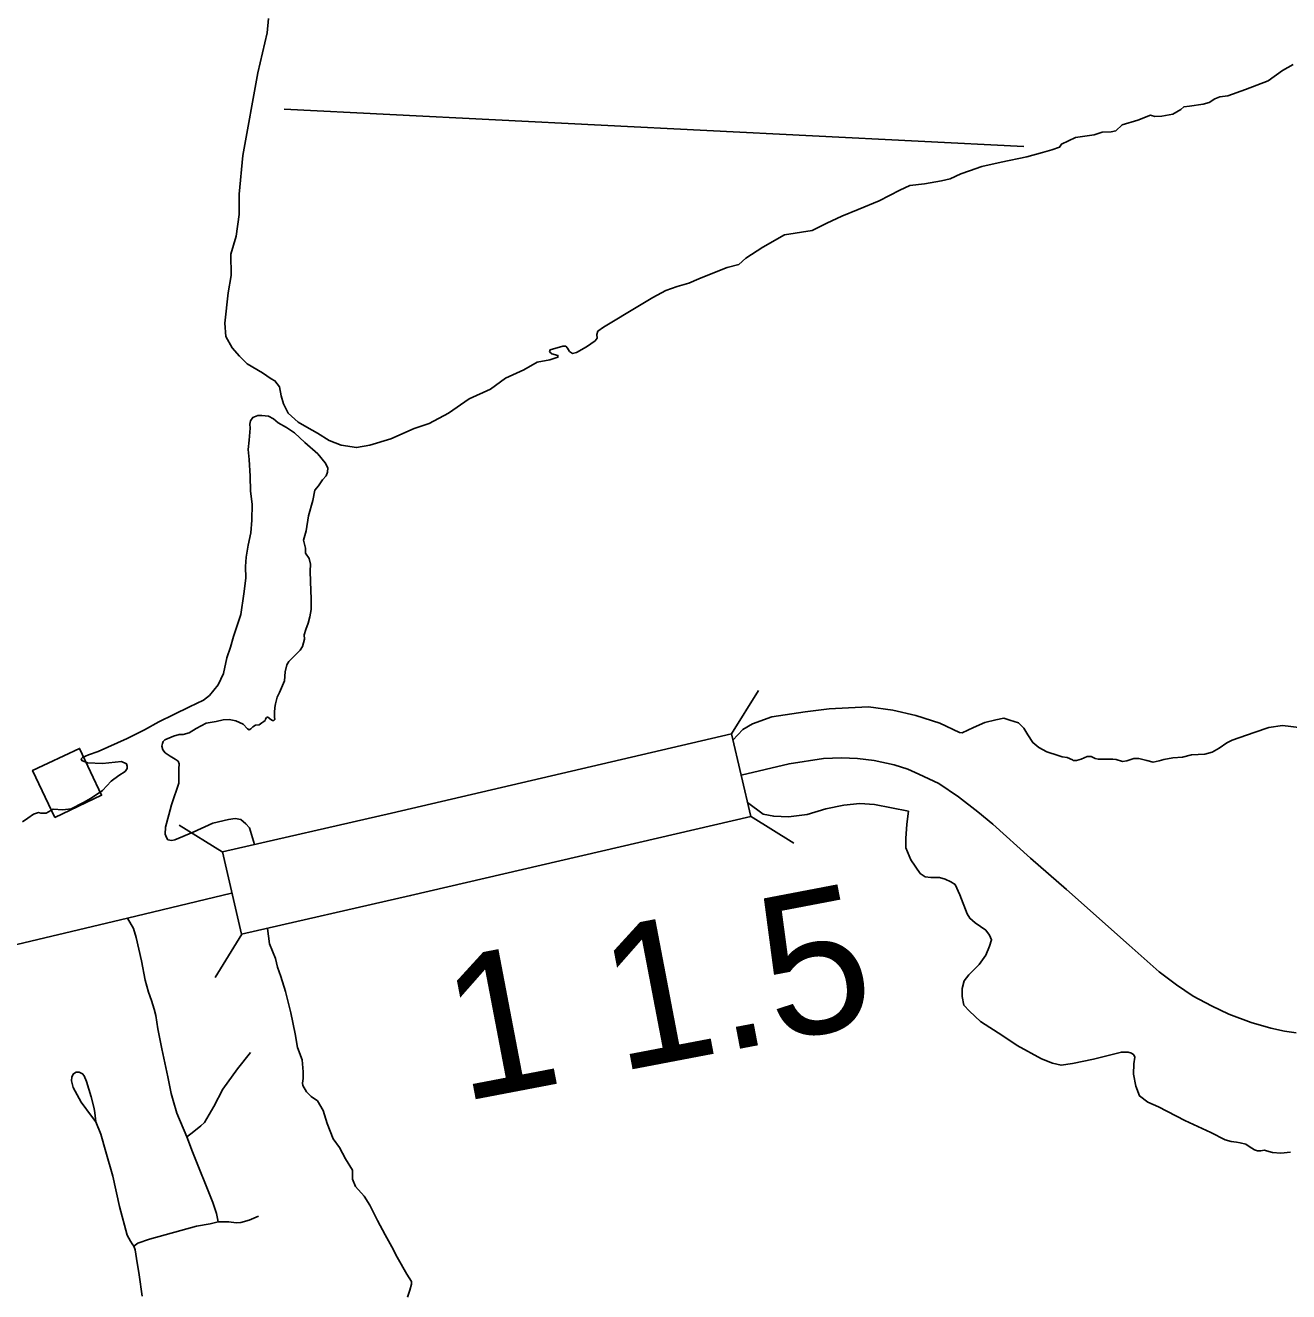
# Model space of a CAD drawing. Extents: x 653372 to 905732, y 627442 to 787275.
# Drawn here: x 716772 to 720498, y 732369 to 736105 of the extents above; entities that cross this region are included whole.
import ezdxf

# ---------------------------------------------------------------- set-up
doc = ezdxf.new("R2010")
doc.units = 0
for name, color, linetype in [('10', 7, 'Continuous'), ('31', 7, 'Continuous'), ('37', 7, 'Continuous'), ('48', 7, 'Continuous'), ('5', 7, 'Continuous'), ('57', 7, 'Continuous'), ('9', 7, 'Continuous')]:
    doc.layers.add(name, color=color, linetype=linetype)

msp = doc.modelspace()

# ---------------------------------------------------------------- linework, layer by layer
at = {"layer": '10'}
for points in [[(717353.9, 733667.1), (717852, 733781.2), (718854.9, 734014.6), (718911.6, 733771.1)], [(718883.2, 733892.9), (719024.8, 733926.4), (719126.4, 733941.6), (719179.2, 733944.3), (719226.4, 733941.8), (719275.7, 733936), (719334.5, 733923.5), (719375, 733910.5), (719407.9, 733895.5), (719466.2, 733867.9), (719524.2, 733828.5), (719581, 733784.8), (719626.2, 733748), (719737.2, 733647.8), (719843.1, 733555.2), (720027.5, 733391.5), (720116.5, 733312.4), (720167, 733274.3), (720216.6, 733240.6), (720270.6, 733212), (720321.5, 733187.9), (720388, 733163.5), (720445.6, 733146.7), (720486.2, 733137.9), (720520.5, 733132.6)], [(717353.9, 733667.1), (717409.7, 733423.4), (717908.2, 733537.7), (718911.6, 733771.1)], [(717380.5, 733545), (717073.6, 733471), (716254.4, 733276.1)]]:
    msp.add_lwpolyline(points, dxfattribs=at)
at = {"layer": '31'}
for points in [[(717073.6, 733471), (717090.8, 733440.3), (717099.1, 733413.8), (717115.1, 733344.8), (717125.5, 733288), (717135.5, 733252.5), (717143.9, 733228), (717152.2, 733202.6), (717156.7, 733184.3), (717163, 733144.8), (717174.9, 733086), (717192, 733002.8), (717202.1, 732954.2), (717207.6, 732933.6), (717219, 732895.5), (717248.3, 732825.5), (717265.5, 732781.7), (717325.4, 732631.9), (717336.1, 732599.9), (717340.9, 732575)], [(717435.7, 733074.4), (717398.1, 733026.6), (717354.2, 732966.2), (717327.8, 732915), (717300.8, 732868.4), (717289.2, 732858.2), (717264.5, 732837.9), (717248.3, 732825.5)], [(716980.2, 732870.2), (716967.1, 732887.1), (716936.7, 732928.7), (716913.2, 732971.6), (716907.8, 732991.3), (716908.9, 733003.4), (716914.4, 733012.2), (716922.1, 733016.5), (716930.3, 733016.3), (716940.8, 733012.2), (716945.8, 733006), (716952.9, 732989.2), (716965.8, 732944.4), (716975.3, 732909.5), (716977.2, 732896.6), (716980.2, 732870.2)], [(716980.2, 732870.2), (716994.9, 732833.6), (717009.9, 732781.8), (717029.6, 732710.4), (717050.2, 732620.2), (717072.5, 732536), (717081.8, 732518.4), (717086.8, 732510.7), (717091.9, 732503.7), (717096, 732492.3), (717099.8, 732466.6), (717108.1, 732418.6), (717116.8, 732355.9)], [(717459.6, 732591.8), (717432.2, 732580.5), (717407.9, 732573.7), (717393.5, 732572.7), (717372.5, 732574.8), (717340.9, 732575), (717317.4, 732569.7), (717276.6, 732562.6), (717138.4, 732523.9), (717103.4, 732512.1), (717091.9, 732503.7)]]:
    msp.add_lwpolyline(points, dxfattribs=at)
at = {"layer": '37'}
for points in [[(718854.8, 734015.2), (718934.1, 734142.5)], [(719038.8, 733692.4), (718911.4, 733771.7)], [(717225.4, 733745.7), (717353, 733666.9)], [(717410.6, 733423.6), (717331.8, 733296)]]:
    msp.add_lwpolyline(points, dxfattribs=at)
at = {"layer": '5'}
msp.add_lwpolyline([(717535.3, 735857.9), (719716.8, 735747.2)], dxfattribs=at)
at = {"layer": '57'}
msp.add_lwpolyline([(716858.6, 733768.4), (716793.6, 733906.8), (716932, 733971.9), (716997.1, 733833.4)], close=True, dxfattribs=at)
at = {"layer": '9'}
for points in [[(717402.7, 735606.4), (717413.1, 735721), (717457.9, 735965.2), (717484.9, 736082.3), (717489, 736125.2)], [(720511.1, 735989.2), (720480.1, 735972.1), (720437.6, 735941.4), (720370.6, 735915.8), (720318.7, 735896.5), (720295.1, 735894.4), (720281, 735887.9), (720264.1, 735877.3), (720245.9, 735872.3), (720205.5, 735866.6), (720188.8, 735864.3), (720180.2, 735856.3), (720156.3, 735843.1), (720124.2, 735837.2), (720103.4, 735836.4), (720091, 735839.5), (720053.1, 735825.4), (720006.9, 735811.5), (719988.4, 735794.1), (719974.4, 735790.3), (719948, 735789.7), (719924.2, 735782.1), (719869.2, 735774.1), (719828.4, 735754.6), (719822.5, 735745), (719800.1, 735737.4), (719772.2, 735729.9), (719726, 735717.4), (719650.7, 735701.6), (719593.4, 735688.1), (719556.9, 735675.3), (719531.7, 735666.4), (719499.4, 735652.1), (719474.2, 735645.9), (719424.1, 735637.7), (719380.9, 735632), (719351.4, 735619.1), (719290.8, 735587.6), (719229, 735561.8), (719179.9, 735542.4), (719136.3, 735521.5), (719093.3, 735499.9), (719011.1, 735487.1), (718947.6, 735450.2), (718896.7, 735418.4), (718876.7, 735399.6), (718841.8, 735390.9), (718795.4, 735371.5), (718758.9, 735357.4), (718729.4, 735344.4), (718694.5, 735334.3), (718660.8, 735322.9), (718622.8, 735301.8), (718583.2, 735278), (718477.3, 735214.6), (718460.3, 735202.6), (718457.2, 735193), (718458.3, 735181.9), (718452.5, 735173.7), (718427, 735156.5), (718397.4, 735139.3), (718386.2, 735136.9), (718376.7, 735142.7), (718371.4, 735152.6), (718366, 735158.3), (718357.7, 735158.5), (718319.9, 735147.2), (718318.4, 735141.7)], [(718318.4, 735141.7), (718325.1, 735135.9), (718343, 735131.2), (718342.9, 735125.7), (718319.1, 735118.1), (718281.4, 735110.9), (718241.9, 735088.5), (718188.4, 735063.7), (718144.1, 735032), (718080.8, 735003.4), (718019.9, 734960.8), (717963.5, 734930.6), (717918.7, 734915.3), (717849.8, 734885.5), (717788.2, 734866.5), (717749.2, 734859.3), (717703.6, 734866.3), (717668, 734879.8), (717634, 734901.7), (717602.6, 734919.2), (717576.7, 734933.9), (717547, 734961.1), (717533.9, 734987.9), (717526.3, 735011.7), (717521.6, 735038.2), (717508.2, 735056.6), (717497.3, 735062.5), (717471.5, 735079.9), (717426.5, 735106.3), (717403.6, 735129.2), (717382.2, 735153.4), (717363.8, 735187.2), (717360.8, 735226.2), (717370.4, 735316.1), (717378.9, 735367.1), (717378, 735429.6), (717393.5, 735483.2), (717402.3, 735546.8), (717402.7, 735606.4)], [(717596.5, 734874.1), (717566.4, 734903.2), (717542.2, 734918.7), (717518, 734932.1), (717503.5, 734944.5), (717489, 734952), (717469.3, 734954), (717457.3, 734953.7), (717443, 734947.8), (717435.7, 734938.1), (717434, 734928.3), (717435.1, 734917), (717431.9, 734881.1), (717429.6, 734853.7), (717432.3, 734824), (717435, 734775.3), (717436.5, 734730.8), (717441, 734691.9), (717440.3, 734644.7), (717437, 734607.5), (717428.9, 734571.8), (717422.9, 734536), (717421.4, 734508.3), (717422.5, 734474.5), (717416.8, 734427.4), (717407.2, 734366.4), (717385.6, 734301.5), (717377.6, 734270), (717366.1, 734239.3), (717356.2, 734193.1), (717341.1, 734159), (717314.8, 734128.1), (717297.5, 734114.5), (717256.7, 734094.6), (717209.6, 734072), (717165.9, 734050.1), (717123.6, 734026.7), (717072.8, 734001.4), (716987.1, 733963.1), (716957.9, 733952.7), (716940.8, 733944.7), (716937.1, 733940.6), (716938.4, 733935.7), (716955.1, 733928.8), (716999.5, 733927.5), (717055.3, 733932.9), (717070.6, 733926.8), (717072.5, 733919.6), (717072.3, 733912.6), (717066.4, 733903.6), (717047.7, 733892.2), (717024.7, 733875.3), (716999.9, 733847.8), (716966.1, 733824.9), (716943.8, 733812.1), (716906.7, 733793.8), (716882.7, 733791), (716854.5, 733792.3), (716833.7, 733780.9), (716823.1, 733780.5), (716817.5, 733780.7), (716811.2, 733782.3), (716796.2, 733777.8), (716779, 733766.3), (716763.8, 733754.8)], [(717203.8, 733808.7), (717225, 733869.6), (717224.8, 733911.9), (717225.3, 733926.7), (717222.7, 733933.9), (717214.4, 733939.7), (717199.2, 733948.7), (717184.7, 733959), (717177.2, 733967.7), (717174.7, 733978.3), (717176.3, 733986), (717178.6, 733992.3), (717183, 733997.1), (717208.7, 734007.6), (717225.7, 734012.7), (717237.7, 734012.4), (717254.8, 734017.5), (717276.3, 734030.9), (717305.7, 734046.3), (717334.7, 734051), (717356, 734056), (717372.9, 734056.9), (717393.3, 734052.8), (717414.1, 734043), (717427.1, 734029.2), (717431.9, 734027), (717436.9, 734029.6), (717443.5, 734035.1), (717450.7, 734040.5), (717462, 734041.6), (717469.2, 734047), (717475.6, 734051), (717479.3, 734054.4), (717480.1, 734057.9), (717483.7, 734062.8), (717485.9, 734064.1), (717487.3, 734064.1), (717496.3, 734057.5), (717501.1, 734054.5), (717504.6, 734054.4), (717507.5, 734057.1), (717507, 734064.2), (717507.4, 734077.6), (717507.9, 734092.4), (717509.6, 734102.9), (717515.1, 734122.5), (717521.9, 734137.1), (717536.7, 734171.5), (717538.2, 734197.6), (717543, 734218.6), (717549, 734228.3), (717567.1, 734246), (717582.4, 734261.8), (717589.7, 734272.1), (717595.3, 734293.8), (717594.3, 734306.5), (717599, 734322.6), (717606.6, 734341.4), (717611.4, 734360.3), (717614.9, 734381.4), (717615.1, 734411.7), (717613.1, 734463.9), (717612.6, 734494.2), (717613.3, 734515.3), (717609.5, 734532.4), (717598, 734547.5), (717598.5, 734562.3), (717592.8, 734585.9), (717600, 734613.2), (717607.7, 734658), (717619.6, 734703.5), (717626.2, 734733.6), (717636.4, 734746.7), (717648.2, 734764), (717659.8, 734775.6), (717663.7, 734786.8), (717664.1, 734799.4), (717656, 734813.8), (717634.3, 734840.5), (717596.5, 734874.1)], [(719535.2, 734018.2), (719527.2, 734019.2), (719469.6, 734045.9), (719399, 734069), (719330.6, 734084.3), (719258.8, 734094.3), (719200.2, 734091.9), (719143.3, 734088.3), (719072.2, 734079.5), (718973.8, 734064.5), (718917.3, 734043.9), (718888.5, 734027.5), (718859.3, 733995.8)], [(720537.6, 734032.8), (720480.5, 734039.3), (720439.9, 734033.9), (720396.3, 734019.2), (720331.7, 733995.8), (720315.5, 733987.8), (720293.4, 733972.5), (720272.4, 733960.9), (720250.6, 733955), (720212, 733952.4), (720185.4, 733945.6), (720156.3, 733943.7), (720129.8, 733938.9), (720116.5, 733935.5), (720098.6, 733931.3), (720079.9, 733935.7), (720056.6, 733942), (720042, 733942.4), (720021.2, 733935.5), (720007.9, 733933.1), (719989.3, 733939.3), (719979.9, 733939.6), (719957.4, 733940.3), (719936.7, 733940), (719927.4, 733942.1), (719915.3, 733948.1), (719904, 733947.5), (719895.5, 733944), (719886, 733940.5), (719872.7, 733936.2), (719862.4, 733936.5), (719860.6, 733938.5), (719844.8, 733944.6), (719830.7, 733946.9), (719818.6, 733951), (719785.1, 733961.4), (719761.1, 733974.4), (719743.7, 733989), (719729.3, 734012), (719716.7, 734031.2), (719701.3, 734047.6), (719676.1, 734054.9), (719658.4, 734061.1), (719634.8, 734056.2), (719602.6, 734047.8), (719568.3, 734033.7), (719535.2, 734018.2)], [(717447.6, 733688.6), (717433.4, 733738), (717422.5, 733749.6), (717408.1, 733762), (717390.6, 733765.4), (717371.5, 733762.4), (717325.3, 733751.1), (717267.4, 733724.7), (717213.2, 733702.3), (717204, 733700.5), (717192.8, 733702.2), (717188, 733708.7), (717184.1, 733718.7), (717185.5, 733739.8), (717195, 733775.5), (717202.9, 733804.9), (717203.8, 733808.7)], [(718902, 733812.4), (718948.5, 733777.4), (718979.3, 733771.8), (719023.4, 733769.5), (719078.1, 733777.3), (719133.1, 733793.5)], [(719133.1, 733793.5), (719186.2, 733804.1), (719233.1, 733809.2), (719276.6, 733806.4), (719376.7, 733786.7)], [(719376.7, 733786.7), (719371.7, 733748.4), (719369.5, 733706.1), (719369.6, 733678.9), (719384, 733643.4), (719411, 733603.1), (719425.7, 733593.2), (719442.6, 733590.9), (719468.9, 733591), (719485.6, 733585.8), (719502.3, 733578.7), (719514.3, 733569.9), (719528.4, 733539.4), (719550.2, 733484.2), (719558.3, 733470.8), (719573.9, 733457.2), (719605.2, 733435.6), (719616, 733421.1), (719622.2, 733406.9), (719616, 733388.2), (719604.8, 733362.2), (719585.2, 733334.6), (719555.2, 733303.6), (719541.5, 733286.1), (719535.2, 733263.8), (719535.4, 733240.2), (719540.3, 733214.7), (719556.6, 733196.4), (719589.6, 733166.2), (719655, 733123.9), (719697.4, 733095.3), (719769.5, 733055.7), (719802, 733043.4), (719827.2, 733037), (719861.2, 733042.6), (719922.6, 733054.8), (720005, 733075.8), (720024.8, 733076.2), (720035, 733073.1), (720041.4, 733068.2), (720045, 733060.5), (720041.6, 733041.8), (720041, 733011.3), (720047.5, 732975.4), (720057.9, 732946.9), (720082.7, 732928.3), (720114.2, 732914.2), (720192, 732874.2), (720268.9, 732839), (720311.5, 732817.1), (720329.2, 732811.8), (720344.2, 732810.4), (720355.4, 732808.2), (720372.2, 732804), (720381.4, 732797.1), (720398, 732788.1), (720406.4, 732785.1), (720410.1, 732785), (720416.7, 732784.8), (720426.2, 732786.4), (720450.4, 732780), (720474.8, 732777.4), (720504, 732780.3)], [(717899.6, 732353.4), (717905.9, 732373.7), (717910.6, 732391.2), (717910.9, 732399.6), (717897.4, 732420.5), (717868.6, 732470.7), (717852.6, 732501.5), (717833.2, 732536.6), (717810.6, 732578.9), (717787.9, 732623.9), (717771.9, 732651.2), (717746.1, 732679.7), (717736.9, 732701.1), (717736.8, 732727.7), (717716.7, 732761.4), (717698.6, 732794.4), (717680.4, 732819.7), (717662, 732865.3), (717650.5, 732903.7), (717633.7, 732932.4), (717614.8, 732944.7), (717601.1, 732959.2), (717590.7, 732977.4), (717589.5, 732984.5), (717591.3, 732997.8), (717591.9, 733018.2), (717588.7, 733053.6), (717575, 733089.2), (717567.8, 733129.6), (717554.8, 733191.9), (717539.8, 733254.4), (717525.6, 733299.2), (717515.9, 733326.3), (717509.6, 733351.8), (717491.9, 733395), (717486.3, 733441)]]:
    msp.add_lwpolyline(points, dxfattribs=at)

# ---------------------------------------------------------------- texts
at = {"layer": '48'}
msp.add_text('1 1.5', height=422.4, rotation=10.8179, dxfattribs=at).set_placement((718058.1, 732928.8))

doc.saveas('drawing.dxf')
